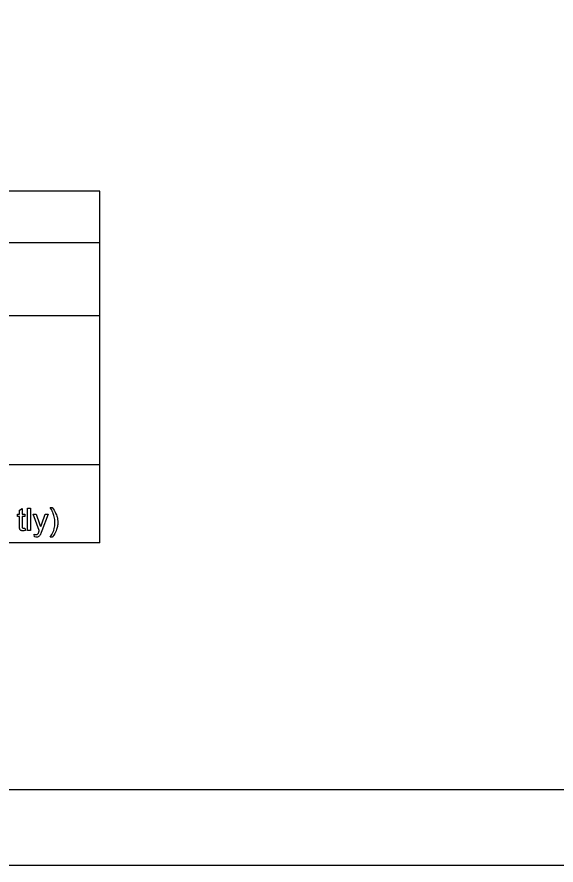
# Model space of a CAD drawing. Extents: x 0 to 34, y 0 to 22.
# Drawn here: x 6.08 to 9.66, y 0 to 5.64 of the extents above; entities that cross this region are included whole.
import ezdxf

# ---------------------------------------------------------------- set-up
doc = ezdxf.new("R2010")
doc.units = 0
for name, color, linetype in [('SH_Border', 7, 'Continuous'), ('SH_Cut_Line', 7, 'Continuous'), ('SH_Data', 7, 'Continuous'), ('SH_Text', 7, 'Continuous')]:
    doc.layers.add(name, color=color, linetype=linetype)

msp = doc.modelspace()

# ---------------------------------------------------------------- linework, layer by layer
at = {"layer": 'SH_Border'}
msp.add_lwpolyline([(1.5, 21.5), (33.5, 21.5), (33.5, 0.5), (1.5, 0.5)], close=True, dxfattribs=at)
at = {"layer": 'SH_Cut_Line'}
msp.add_lwpolyline([(0, 0), (34, 0), (34, 22), (0, 22)], close=True, dxfattribs=at)
at = {"layer": 'SH_Data'}
for p, q in [((6.6275, 4.4803), (2.3775, 4.4803)), ((6.6275, 2.1428), (6.6275, 4.4803)), ((2.3775, 4.1387), (6.6275, 4.1387)), ((2.3775, 3.6553), (6.6275, 3.6553)), ((6.6275, 2.6607), (2.3775, 2.6607)), ((6.6275, 2.1428), (2.3775, 2.1428))]:
    msp.add_line(p, q, dxfattribs=at)
at = {"layer": 'SH_Text'}
for points in [[(6.092, 2.2558), (6.092, 2.3185), (6.0784, 2.3185), (6.0784, 2.3328), (6.092, 2.3328), (6.092, 2.3597), (6.1105, 2.3708), (6.1105, 2.3328), (6.1289, 2.3328), (6.1289, 2.3185), (6.1105, 2.3185), (6.1105, 2.2547)], [(6.1465, 2.2239), (6.1465, 2.3741), (6.1649, 2.3741), (6.1649, 2.2239), (6.1465, 2.2239)], [(6.2974, 2.3766), (6.3105, 2.3766)], [(6.2243, 2.2238), (6.183, 2.3328), (6.2029, 2.3328), (6.2255, 2.2699)], [(6.241, 2.2693), (6.2643, 2.3328), (6.2827, 2.3328), (6.2414, 2.222)], [(6.1289, 2.2404), (6.1315, 2.2241)], [(6.1928, 2.1821), (6.1907, 2.1995)], [(6.3105, 2.1798), (6.2974, 2.1798)]]:
    msp.add_lwpolyline(points, dxfattribs=at)
for points in [[(6.2974, 2.1798), (6.3279, 2.2289), (6.3279, 2.2782), (6.3279, 2.2974), (6.3235, 2.3164), (6.32, 2.3317), (6.3138, 2.3459), (6.3098, 2.3551), (6.2974, 2.3766)], [(6.3105, 2.3766), (6.3298, 2.3509), (6.339, 2.325), (6.3469, 2.3026), (6.3469, 2.2783), (6.3469, 2.2506), (6.3363, 2.2248), (6.3257, 2.199), (6.3105, 2.1798)], [(6.2255, 2.2699), (6.2299, 2.258), (6.2334, 2.2448), (6.2366, 2.2572), (6.241, 2.2693)], [(6.1315, 2.2241), (6.1238, 2.2224), (6.1176, 2.2224), (6.1076, 2.2224), (6.1021, 2.2256), (6.0965, 2.2288), (6.0943, 2.234), (6.092, 2.2392), (6.092, 2.2558)], [(6.1105, 2.2547), (6.1105, 2.2468), (6.1114, 2.2445), (6.1124, 2.2423), (6.1146, 2.2409), (6.1168, 2.2396), (6.1209, 2.2396), (6.1239, 2.2396), (6.1289, 2.2404)], [(6.1907, 2.1995), (6.1967, 2.1978), (6.2012, 2.1978), (6.2074, 2.1978), (6.211, 2.1999), (6.2147, 2.2019), (6.2171, 2.2056), (6.2188, 2.2084), (6.2227, 2.2193), (6.2232, 2.2209), (6.2243, 2.2238)], [(6.2414, 2.222), (6.2348, 2.2042), (6.2311, 2.1974), (6.2262, 2.1883), (6.2198, 2.1841), (6.2135, 2.1799), (6.2046, 2.1799), (6.1993, 2.1799), (6.1928, 2.1821)]]:
    msp.add_open_spline(points, degree=3, dxfattribs=at)

doc.saveas('drawing.dxf')
